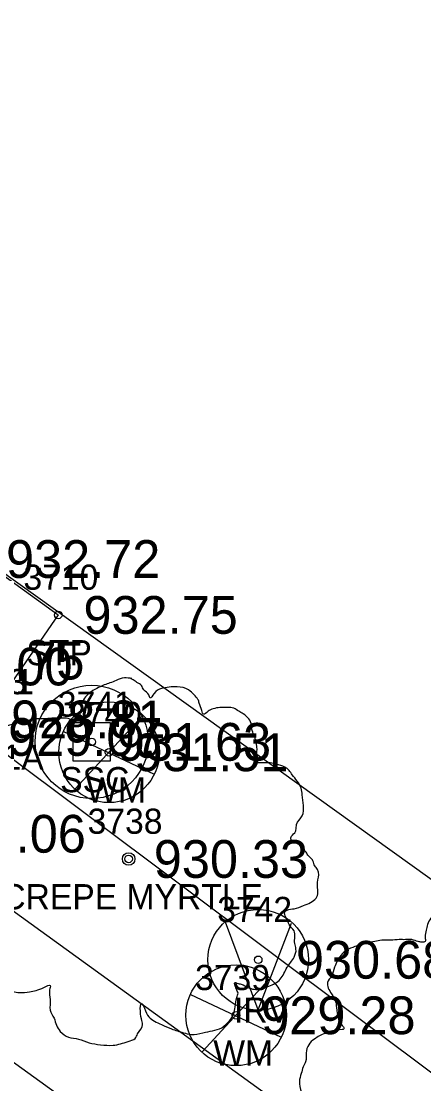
# Model space of a CAD drawing. Extents: x 1575382 to 1578175, y 1099175 to 1101955.
# Drawn here: x 1577403.39 to 1577419.4, y 1100954.46 to 1100996.67 of the extents above; entities that cross this region are included whole.
import ezdxf

# ---------------------------------------------------------------- set-up
doc = ezdxf.new("R2010")
doc.units = 0
for name, color, linetype in [('RD_EX_Bldg', 7, 'Continuous'), ('RD_EX_BldgApp', 7, 'Continuous'), ('RD_EX_Conc', 7, 'Continuous'), ('RD_EX_Conc_txCode', 7, 'Continuous'), ('RD_EX_Misc_txCode', 7, 'Continuous'), ('RD_EX_TX_Conc_ELEV', 7, 'Continuous'), ('RD_EX_TX_Misc_ELEV', 7, 'Continuous'), ('RD_EX_TX_UT_ELEV', 7, 'Continuous'), ('RD_EX_TX_VEG_ELEV', 7, 'Continuous'), ('RD_EX_UT', 7, 'Continuous'), ('RD_EX_UT_txCode', 7, 'Continuous'), ('RD_EX_VEG', 7, 'Continuous'), ('RD_EX_VEG_txCode', 7, 'Continuous'), ('RD_SMD_Locator', 7, 'Continuous')]:
    doc.layers.add(name, color=color, linetype=linetype)

msp = doc.modelspace()

# ---------------------------------------------------------------- linework, layer by layer
at = {"layer": 'RD_EX_Bldg'}
msp.add_lwpolyline([(1577366.782, 1101000.49), (1577471.682, 1100925.355), (1577510.624, 1100979.985), (1577405.723, 1101055.12), (1577366.782, 1101000.49)], dxfattribs=at)
at = {"layer": 'RD_EX_BldgApp'}
for q in [(1577411.51, 1100960.879), (1577414.136, 1100960.842)]:
    msp.add_line((1577412.814, 1100957.397), q, dxfattribs=at)
for radius in [2, 0.15]:
    msp.add_circle((1577412.814, 1100959.389), radius, dxfattribs=at)
at = {"layer": 'RD_EX_Conc'}
for points in [[(1577352.786, 1100991.572), (1577355.363, 1100995.858), (1577382.695, 1100975.989), (1577386.313, 1100973.352), (1577395.614, 1100966.73), (1577398.827, 1100964.395), (1577422.404, 1100947.354), (1577425.708, 1100945.102), (1577453.601, 1100924.886), (1577456.819, 1100922.745)], [(1577352.786, 1100991.572), (1577393.938, 1100961.919), (1577435.198, 1100932.141), (1577453.925, 1100918.672), (1577452.73, 1100916.903)], [(1577398.77, 1100971.275), (1577401.787, 1100975.31), (1577404.866, 1100973.089), (1577401.99, 1100968.939), (1577398.77, 1100971.275)]]:
    msp.add_lwpolyline(points, dxfattribs=at)
at = {"layer": 'RD_EX_UT'}
for p, q in [((1577405.532, 1100966.174), (1577408.2, 1100969.071)), ((1577406.943, 1100968.796), (1577405.443, 1100968.796)), ((1577405.443, 1100968.796), (1577405.443, 1100967.296)), ((1577406.943, 1100967.296), (1577406.943, 1100968.796)), ((1577405.051, 1100968.47), (1577408.682, 1100966.757)), ((1577405.443, 1100967.296), (1577406.943, 1100967.296)), ((1577410.582, 1100955.726), (1577413.25, 1100958.623)), ((1577410.101, 1100958.022), (1577413.732, 1100956.309))]:
    msp.add_line(p, q, dxfattribs=at)
for centre, radius in [((1577406.193, 1100968.046), 2.25), ((1577406.884, 1100967.632), 2), ((1577411.934, 1100957.184), 2)]:
    msp.add_circle(centre, radius, dxfattribs=at)
at = {"layer": 'RD_EX_VEG'}
msp.add_line((1577424.371, 1100951.396), (1577401.873, 1100968.24), dxfattribs=at)
for centre, radius in [((1577407.662, 1100963.394), 0.25), ((1577407.65, 1100963.375), 0.0001)]:
    msp.add_circle(centre, radius, dxfattribs=at)
for points in [[(1577407.794, 1100970.561), (1577407.494, 1100970.586), (1577407.169, 1100970.486), (1577406.919, 1100970.386), (1577406.695, 1100970.311), (1577406.47, 1100970.211), (1577406.17, 1100970.036), (1577405.945, 1100969.836), (1577405.82, 1100969.586), (1577405.77, 1100969.361), (1577405.72, 1100969.087), (1577405.72, 1100968.912), (1577405.595, 1100968.887), (1577405.445, 1100968.912), (1577405.195, 1100968.987), (1577404.945, 1100968.987), (1577404.695, 1100968.987), (1577404.346, 1100968.962), (1577403.996, 1100968.962), (1577403.721, 1100968.912), (1577403.396, 1100968.862), (1577403.021, 1100968.737), (1577402.671, 1100968.612), (1577402.371, 1100968.362), (1577402.122, 1100967.887), (1577401.997, 1100967.537), (1577401.847, 1100967.287), (1577401.997, 1100966.838), (1577402.172, 1100966.488), (1577402.196, 1100966.288), (1577402.271, 1100965.863), (1577402.371, 1100965.638), (1577402.496, 1100965.438), (1577402.421, 1100965.413), (1577402.047, 1100965.363), (1577401.747, 1100965.263), (1577401.322, 1100965.038), (1577401.097, 1100964.813), (1577400.997, 1100964.489), (1577400.972, 1100964.139), (1577400.872, 1100963.939), (1577400.797, 1100963.664), (1577400.772, 1100963.589), (1577400.722, 1100963.264), (1577400.822, 1100962.814), (1577400.847, 1100962.464), (1577400.972, 1100962.24), (1577401.122, 1100962.065), (1577401.297, 1100961.815), (1577401.697, 1100961.59), (1577402.022, 1100961.49), (1577402.221, 1100961.465), (1577402.047, 1100960.965), (1577401.997, 1100960.615), (1577401.872, 1100960.215), (1577401.872, 1100960.141), (1577401.822, 1100959.666), (1577401.972, 1100959.341), (1577402.047, 1100958.966), (1577402.221, 1100958.741), (1577402.496, 1100958.441), (1577402.821, 1100958.216), (1577403.321, 1100958.091), (1577403.721, 1100958.116), (1577404.296, 1100958.291), (1577404.545, 1100958.366), (1577404.52, 1100958.191), (1577404.545, 1100957.816), (1577404.545, 1100957.392), (1577404.695, 1100957.067), (1577404.795, 1100956.792), (1577404.945, 1100956.542), (1577405.27, 1100956.317), (1577405.67, 1100956.242), (1577406.095, 1100956.092), (1577406.545, 1100956.017), (1577407.044, 1100955.992), (1577407.644, 1100956.142), (1577407.919, 1100956.267), (1577408.019, 1100956.442), (1577408.219, 1100956.817), (1577408.169, 1100957.042), (1577408.194, 1100957.642), (1577408.294, 1100957.467), (1577408.469, 1100957.117), (1577408.969, 1100956.817), (1577409.368, 1100956.642), (1577409.843, 1100956.492), (1577410.143, 1100956.417), (1577410.618, 1100956.492), (1577410.993, 1100956.567), (1577411.367, 1100956.692), (1577411.667, 1100956.967), (1577411.842, 1100957.242), (1577411.892, 1100957.517), (1577411.967, 1100957.891), (1577412.017, 1100958.066)], [(1577412.017, 1100958.066), (1577411.942, 1100958.241), (1577411.892, 1100958.491), (1577411.967, 1100958.466), (1577412.142, 1100958.416), (1577412.417, 1100958.291), (1577412.642, 1100958.216), (1577412.967, 1100958.241), (1577413.242, 1100958.341), (1577413.691, 1100958.616), (1577413.966, 1100959.091), (1577414.241, 1100959.491), (1577414.316, 1100959.816), (1577414.266, 1100960.041), (1577414.241, 1100960.54), (1577414.041, 1100960.79), (1577413.991, 1100960.915), (1577413.891, 1100961.315), (1577413.966, 1100961.365), (1577414.241, 1100961.415), (1577414.616, 1100961.54), (1577414.891, 1100961.665), (1577415.116, 1100961.84), (1577415.191, 1100962.065), (1577415.166, 1100962.464), (1577415.216, 1100962.864), (1577415.141, 1100963.014), (1577415.041, 1100963.164), (1577414.966, 1100963.364), (1577414.816, 1100963.514), (1577414.716, 1100963.664), (1577414.616, 1100963.764), (1577414.491, 1100963.914), (1577414.316, 1100964.039), (1577414.166, 1100964.089), (1577414.116, 1100964.239), (1577414.266, 1100964.439), (1577414.316, 1100964.539), (1577414.341, 1100964.763), (1577414.566, 1100965.113), (1577414.616, 1100965.513), (1577414.566, 1100965.938), (1577414.516, 1100966.213), (1577414.366, 1100966.488), (1577414.166, 1100966.738), (1577414.041, 1100966.913), (1577413.866, 1100967.037), (1577413.542, 1100967.162), (1577413.292, 1100967.212), (1577412.942, 1100967.212), (1577412.742, 1100967.262), (1577412.767, 1100967.312), (1577412.767, 1100967.462), (1577412.767, 1100967.737), (1577412.692, 1100968.187), (1577412.542, 1100968.687), (1577412.542, 1100968.712), (1577412.442, 1100968.962), (1577412.217, 1100969.162), (1577412.042, 1100969.261), (1577411.842, 1100969.386), (1577411.592, 1100969.411), (1577411.293, 1100969.411), (1577411.018, 1100969.361), (1577410.818, 1100969.261), (1577410.643, 1100969.137), (1577410.568, 1100969.286), (1577410.468, 1100969.586), (1577410.418, 1100969.736), (1577410.268, 1100969.911), (1577410.043, 1100970.111), (1577409.593, 1100970.236), (1577408.969, 1100970.161), (1577408.669, 1100969.961), (1577408.519, 1100969.786), (1577408.469, 1100969.911), (1577408.269, 1100970.111), (1577408.169, 1100970.286), (1577407.994, 1100970.411), (1577407.844, 1100970.511), (1577407.744, 1100970.561)], [(1577421.522, 1100961.764), (1577421.222, 1100961.789), (1577420.897, 1100961.689), (1577420.647, 1100961.589), (1577420.422, 1100961.514), (1577420.197, 1100961.414), (1577419.897, 1100961.239), (1577419.672, 1100961.039), (1577419.547, 1100960.789), (1577419.497, 1100960.564), (1577419.447, 1100960.289), (1577419.447, 1100960.114), (1577419.323, 1100960.089), (1577419.173, 1100960.114), (1577418.923, 1100960.189), (1577418.673, 1100960.189), (1577418.423, 1100960.189), (1577418.073, 1100960.164), (1577417.723, 1100960.164), (1577417.448, 1100960.114), (1577417.123, 1100960.064), (1577416.749, 1100959.939), (1577416.399, 1100959.814), (1577416.099, 1100959.565), (1577415.849, 1100959.09), (1577415.724, 1100958.74), (1577415.574, 1100958.49), (1577415.724, 1100958.04), (1577415.899, 1100957.69), (1577415.924, 1100957.49), (1577415.999, 1100957.066), (1577416.099, 1100956.841), (1577416.224, 1100956.641), (1577416.149, 1100956.616), (1577415.774, 1100956.566), (1577415.474, 1100956.466), (1577415.049, 1100956.241), (1577414.824, 1100956.016), (1577414.724, 1100955.691), (1577414.7, 1100955.341), (1577414.6, 1100955.142), (1577414.525, 1100954.867), (1577414.5, 1100954.792), (1577414.45, 1100954.467), (1577414.55, 1100954.017), (1577414.575, 1100953.667), (1577414.7, 1100953.442), (1577414.849, 1100953.267), (1577415.024, 1100953.017), (1577415.424, 1100952.793), (1577415.749, 1100952.693), (1577415.949, 1100952.668), (1577415.774, 1100952.168), (1577415.724, 1100951.818), (1577415.599, 1100951.418), (1577415.599, 1100951.343), (1577415.549, 1100950.868), (1577415.699, 1100950.543), (1577415.774, 1100950.169), (1577415.949, 1100949.944), (1577416.224, 1100949.644), (1577416.549, 1100949.419), (1577417.049, 1100949.294), (1577417.448, 1100949.319), (1577418.023, 1100949.494), (1577418.273, 1100949.569), (1577418.248, 1100949.394), (1577418.273, 1100949.019), (1577418.273, 1100948.594), (1577418.423, 1100948.27), (1577418.523, 1100947.995), (1577418.673, 1100947.745), (1577418.998, 1100947.52), (1577419.397, 1100947.445), (1577419.822, 1100947.295), (1577420.272, 1100947.22), (1577420.772, 1100947.195), (1577421.372, 1100947.345), (1577421.646, 1100947.47), (1577421.746, 1100947.645), (1577421.946, 1100948.02), (1577421.896, 1100948.245), (1577421.921, 1100948.844), (1577422.021, 1100948.669), (1577422.196, 1100948.319), (1577422.696, 1100948.02), (1577423.096, 1100947.845), (1577423.571, 1100947.695), (1577423.871, 1100947.62), (1577424.345, 1100947.695), (1577424.72, 1100947.77), (1577425.095, 1100947.895), (1577425.395, 1100948.17), (1577425.57, 1100948.444), (1577425.62, 1100948.719), (1577425.695, 1100949.094), (1577425.745, 1100949.269)]]:
    msp.add_spline(points, degree=3, dxfattribs=at)
at = {"layer": 'RD_SMD_Locator'}
for centre in [(1577404.866, 1100973.089), (1577406.193, 1100968.046), (1577406.884, 1100967.632), (1577407.662, 1100963.394), (1577411.934, 1100957.184)]:
    msp.add_circle(centre, 0.15, dxfattribs=at)

# ---------------------------------------------------------------- texts
at = {"layer": 'RD_EX_Conc_txCode'}
for s, p in [('3710', (1577403.48, 1100974.089)), ('STP', (1577403.599, 1100971.089)), ('3713', (1577400.644, 1100969.939)), ('3711', (1577400.927, 1100969.939)), ('SW1A', (1577400.494, 1100966.939))]:
    msp.add_text(s, height=1, dxfattribs=at).set_placement(p)
at = {"layer": 'RD_EX_Misc_txCode'}
for s, p in [('3742', (1577411.184, 1100960.889)), ('IRV', (1577411.853, 1100956.889))]:
    msp.add_text(s, height=1, dxfattribs=at).set_placement(p)
at = {"layer": 'RD_EX_TX_Conc_ELEV'}
for s, p in [('932.72', (1577402.787, 1100974.56)), ('932.75', (1577405.866, 1100972.339)), ('928.75', (1577399.77, 1100970.525)), ('928.75', (1577399.77, 1100970.525)), ('928.75', (1577399.77, 1100970.525)), ('928.81', (1577402.99, 1100968.189)), ('928.81', (1577402.99, 1100968.189)), ('928.06', (1577399.827, 1100963.645)), ('928.06', (1577399.827, 1100963.645))]:
    msp.add_text(s, height=1.5, dxfattribs=at).set_placement(p)
at = {"layer": 'RD_EX_TX_Misc_ELEV'}
msp.add_text('930.68', height=1.5, dxfattribs=at).set_placement((1577414.314, 1100958.639))
at = {"layer": 'RD_EX_TX_UT_ELEV'}
for s, p in [('931.63', (1577407.193, 1100967.296)), ('931.51', (1577407.884, 1100966.882)), ('929.28', (1577412.934, 1100956.434))]:
    msp.add_text(s, height=1.5, dxfattribs=at).set_placement(p)
at = {"layer": 'RD_EX_TX_VEG_ELEV'}
for s, p in [('929.00', (1577399.297, 1100970.289)), ('929.07', (1577402.873, 1100967.49)), ('930.33', (1577408.662, 1100962.644))]:
    msp.add_text(s, height=1.5, dxfattribs=at).set_placement(p)
at = {"layer": 'RD_EX_UT_txCode'}
for s, p in [('3741', (1577404.847, 1100969.046)), ('3740', (1577405.215, 1100968.632)), ('SSC', (1577404.941, 1100966.046)), ('WM', (1577405.979, 1100965.632)), ('3739', (1577410.304, 1100958.184)), ('WM', (1577411.029, 1100955.184))]:
    msp.add_text(s, height=1, dxfattribs=at).set_placement(p)
at = {"layer": 'RD_EX_VEG_txCode'}
for s, p in [('3738', (1577406.032, 1100964.394)), ('T 8 CREPE MYRTLE', (1577400.296, 1100961.394))]:
    msp.add_text(s, height=1, dxfattribs=at).set_placement(p)

doc.saveas('drawing.dxf')
